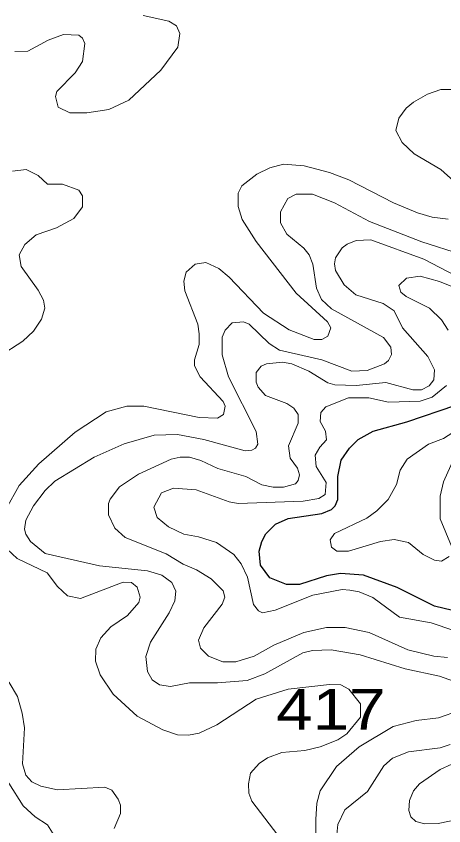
# Model space of a CAD drawing. Extents: x 577 to 602.9, y 7483.8 to 7511.6.
# Drawn here: x 593.158 to 593.996, y 7488.932 to 7490.519 of the extents above; entities that cross this region are included whole.
import ezdxf
from ezdxf.enums import TextEntityAlignment as Align

# ---------------------------------------------------------------- set-up
doc = ezdxf.new("R2010")
doc.units = 0
doc.header["$LTSCALE"] = 0.032
doc.layers.add('1', color=7, linetype='Continuous', lineweight=25)
doc.layers.add('2', color=7, linetype='Continuous', lineweight=13)
doc.layers.add('61', color=7, linetype='Continuous')

msp = doc.modelspace()

# ---------------------------------------------------------------- linework, layer by layer
at = {"layer": '1'}
msp.add_lwpolyline([(594.0297, 7489.35), (593.9781, 7489.3627), (593.9049, 7489.3993), (593.8389, 7489.4231), (593.7936, 7489.4263), (593.7665, 7489.4223), (593.7133, 7489.4048), (593.6878, 7489.4048), (593.6552, 7489.4184), (593.6369, 7489.443), (593.6345, 7489.4701), (593.6393, 7489.4891), (593.6473, 7489.5042), (593.6663, 7489.5233), (593.691, 7489.5345), (593.757, 7489.544), (593.7761, 7489.552), (593.7832, 7489.5591), (593.7888, 7489.5718), (593.7888, 7489.6164), (593.7952, 7489.649), (593.8111, 7489.672), (593.8286, 7489.6895), (593.858, 7489.7054), (593.924, 7489.7237), (594.0202, 7489.7563)], dxfattribs=at)
at = {"layer": '2'}
for points in [[(593.4071, 7490.5205), (593.4572, 7490.5093), (593.4723, 7490.4998), (593.4787, 7490.4847), (593.4747, 7490.4585), (593.4413, 7490.4131), (593.3785, 7490.3543), (593.3395, 7490.336), (593.2966, 7490.3296), (593.2632, 7490.3296), (593.2401, 7490.3408), (593.2346, 7490.3614), (593.2377, 7490.371), (593.2735, 7490.4076), (593.2878, 7490.4298), (593.2926, 7490.4656), (593.2878, 7490.476), (593.2807, 7490.4815), (593.2505, 7490.4831), (593.2203, 7490.472), (593.1805, 7490.4505), (593.1551, 7490.4497)], [(594.0162, 7490.1953), (593.9908, 7490.2183), (593.9383, 7490.2493), (593.9144, 7490.2716), (593.9025, 7490.2947), (593.9081, 7490.3193), (593.9224, 7490.3384), (593.9367, 7490.3503), (593.9645, 7490.3662), (593.9908, 7490.375), (594.017, 7490.375)], [(593.1384, 7489.5535), (593.1638, 7489.5989), (593.202, 7489.6418), (593.2735, 7489.7038), (593.334, 7489.7436), (593.3745, 7489.7547), (593.4079, 7489.7547), (593.5169, 7489.7325), (593.5526, 7489.7309), (593.5646, 7489.738), (593.5677, 7489.7547), (593.5638, 7489.7635), (593.5184, 7489.812), (593.5073, 7489.8334), (593.5073, 7489.8454), (593.5169, 7489.8756), (593.5169, 7489.8963), (593.5137, 7489.9154), (593.4882, 7489.9806), (593.4866, 7489.9996), (593.4914, 7490.0171), (593.5089, 7490.033), (593.5296, 7490.0362), (593.555, 7490.0243), (593.5757, 7490.0076), (593.6425, 7489.9368), (593.6934, 7489.9042), (593.7419, 7489.8851), (593.757, 7489.8851), (593.7689, 7489.8915), (593.7745, 7489.9082), (593.7681, 7489.9201), (593.7069, 7489.9758), (593.6282, 7490.0776), (593.6011, 7490.1205), (593.5932, 7490.146), (593.5932, 7490.1722), (593.6003, 7490.1865), (593.6298, 7490.2096), (593.6552, 7490.2215), (593.6823, 7490.2287), (593.7228, 7490.2255), (593.7721, 7490.2127), (593.8103, 7490.1984), (593.8977, 7490.1531), (593.9447, 7490.1332), (593.9733, 7490.1253), (594.0051, 7490.1213)], [(593.1503, 7490.2151), (593.1773, 7490.2183), (593.2012, 7490.2064), (593.2195, 7490.1897), (593.2489, 7490.1897), (593.2807, 7490.1778), (593.2878, 7490.1666), (593.2878, 7490.1452), (593.2711, 7490.1221), (593.237, 7490.1038), (593.1972, 7490.0903), (593.1749, 7490.0712), (593.1638, 7490.0513), (593.1678, 7490.0283), (593.2012, 7489.9821), (593.2115, 7489.9623), (593.2139, 7489.9464), (593.2075, 7489.9249), (593.1916, 7489.9018), (593.171, 7489.882), (593.124, 7489.8517)], [(594.0154, 7489.2156), (593.9876, 7489.2251), (593.9208, 7489.2395), (593.8325, 7489.2673), (593.7753, 7489.2768), (593.7387, 7489.276), (593.7196, 7489.2713), (593.6457, 7489.2299), (593.6107, 7489.2172), (593.5526, 7489.2124), (593.4978, 7489.2124), (593.4604, 7489.2053), (593.4389, 7489.2084), (593.4246, 7489.218), (593.4151, 7489.2347), (593.4119, 7489.2641), (593.4214, 7489.2919), (593.458, 7489.3492), (593.4691, 7489.373), (593.4707, 7489.3921), (593.4628, 7489.4088), (593.4437, 7489.4231), (593.4151, 7489.4319), (593.3212, 7489.4414), (593.2147, 7489.4661), (593.1861, 7489.4891), (593.1765, 7489.5035), (593.1741, 7489.5138), (593.1765, 7489.5313), (593.1916, 7489.5591), (593.2147, 7489.5893), (593.2338, 7489.6076), (593.3109, 7489.6545), (593.3697, 7489.6808), (593.4286, 7489.6975), (593.4739, 7489.6991), (593.5256, 7489.6895), (593.6067, 7489.6673), (593.6202, 7489.6681), (593.6274, 7489.672), (593.6314, 7489.68), (593.6282, 7489.7046), (593.5741, 7489.812), (593.5614, 7489.8549), (593.5614, 7489.8899), (593.5677, 7489.9034), (593.5813, 7489.9177), (593.6035, 7489.9201), (593.6147, 7489.9154), (593.6536, 7489.8772), (593.6743, 7489.8645), (593.757, 7489.8454), (593.8158, 7489.8231), (593.8461, 7489.8247), (593.8803, 7489.8374), (593.8882, 7489.8438), (593.8938, 7489.8557), (593.8922, 7489.87), (593.8779, 7489.8891), (593.7761, 7489.9456), (593.7562, 7489.9639), (593.7467, 7489.9861), (593.7395, 7490.033), (593.7323, 7490.0513), (593.722, 7490.064), (593.6886, 7490.0919), (593.6759, 7490.1141), (593.6759, 7490.1356), (593.6902, 7490.1619), (593.7069, 7490.1698), (593.7387, 7490.1698), (593.7817, 7490.1531), (593.8508, 7490.1165), (593.9534, 7490.0768), (594.0313, 7490.0521)], [(594.0337, 7490.0028), (593.9574, 7490.0426), (593.8532, 7490.0807), (593.8246, 7490.0792), (593.8071, 7490.072), (593.7968, 7490.0648), (593.784, 7490.045), (593.7817, 7490.0338), (593.784, 7490.0203), (593.8007, 7489.9925), (593.8238, 7489.9726), (593.8771, 7489.9559), (593.8993, 7489.9416), (593.9152, 7489.9082), (593.9653, 7489.8517)], [(594.0329, 7489.9806), (593.9876, 7489.9988), (593.9502, 7490.0092), (593.9232, 7490.0052), (593.9081, 7489.9909), (593.9121, 7489.9782), (593.9224, 7489.9694), (593.9685, 7489.9464), (593.9916, 7489.9241), (594.0051, 7489.9034)], [(593.9653, 7489.8517), (593.9781, 7489.8255), (593.9765, 7489.8064), (593.9677, 7489.7945), (593.9526, 7489.7865), (593.9359, 7489.7865), (593.8826, 7489.8008), (593.8246, 7489.7953), (593.7824, 7489.7961), (593.7689, 7489.8001), (593.7316, 7489.8231), (593.6982, 7489.8374), (593.6799, 7489.8406), (593.6489, 7489.8374), (593.6385, 7489.8327), (593.6282, 7489.8207), (593.6282, 7489.8016), (593.6322, 7489.7921), (593.6465, 7489.7754), (593.6886, 7489.7595), (593.7021, 7489.7508), (593.7109, 7489.738), (593.7109, 7489.7213), (593.6918, 7489.6768), (593.695, 7489.6529), (593.7093, 7489.6331), (593.7133, 7489.6203), (593.7109, 7489.6092), (593.7053, 7489.6021), (593.6823, 7489.5957), (593.6616, 7489.5957), (593.6393, 7489.6005), (593.6083, 7489.6164), (593.5534, 7489.6323), (593.52, 7489.6482), (593.4978, 7489.6545), (593.4795, 7489.6545), (593.462, 7489.6506), (593.3976, 7489.6211), (593.3602, 7489.5965), (593.3419, 7489.5726), (593.3387, 7489.5639), (593.3387, 7489.5416), (593.3515, 7489.5154), (593.3713, 7489.4971), (593.4517, 7489.4653), (593.485, 7489.4446), (593.5113, 7489.4335), (593.5399, 7489.416), (593.5638, 7489.3929), (593.567, 7489.3802), (593.5614, 7489.3667), (593.5256, 7489.3198), (593.5153, 7489.2959), (593.5192, 7489.28), (593.5351, 7489.2649), (593.563, 7489.2538), (593.5884, 7489.2538), (593.6242, 7489.2649), (593.6632, 7489.2864), (593.722, 7489.311), (593.7665, 7489.3206), (593.8031, 7489.3206), (593.85, 7489.311), (593.9256, 7489.2768), (593.9765, 7489.2649), (594.0035, 7489.2617)], [(594.0019, 7489.7953), (593.9733, 7489.7722), (593.9502, 7489.7643), (593.8882, 7489.7627), (593.8492, 7489.7706), (593.8095, 7489.7706), (593.765, 7489.7531), (593.7554, 7489.742), (593.7538, 7489.7245), (593.7642, 7489.7054), (593.7665, 7489.6887), (593.753, 7489.6744), (593.7443, 7489.6585), (593.7459, 7489.6362), (593.7657, 7489.6052), (593.7634, 7489.5814), (593.7514, 7489.5734), (593.7204, 7489.5687), (593.5932, 7489.5639), (593.5757, 7489.5671), (593.5105, 7489.5909), (593.466, 7489.5941), (593.4429, 7489.5846), (593.4278, 7489.5567), (593.4342, 7489.5361), (593.4564, 7489.5178), (593.4866, 7489.5035), (593.5153, 7489.4987), (593.5503, 7489.4875), (593.5844, 7489.4637), (593.5988, 7489.4454), (593.6115, 7489.4192), (593.6234, 7489.3659), (593.633, 7489.3532), (593.6409, 7489.3492), (593.6656, 7489.3548), (593.7395, 7489.3842), (593.7968, 7489.3953), (593.8119, 7489.3937), (593.8302, 7489.3905), (593.8572, 7489.3794), (593.9097, 7489.3412), (593.9717, 7489.3301), (594.0162, 7489.315)], [(594.021, 7489.7078), (593.9956, 7489.6911), (593.9661, 7489.68), (593.9248, 7489.6506), (593.9105, 7489.6291), (593.9033, 7489.6013), (593.8874, 7489.5718), (593.8651, 7489.5496), (593.8453, 7489.5353), (593.7817, 7489.505), (593.7737, 7489.4923), (593.7761, 7489.478), (593.7864, 7489.4701), (593.8095, 7489.4701), (593.8723, 7489.4891), (593.8993, 7489.4931), (593.9272, 7489.4875), (593.9558, 7489.4637), (593.9781, 7489.4526), (593.9916, 7489.451), (594.0067, 7489.4597)], [(594.0115, 7489.4804), (593.9892, 7489.5337), (593.9892, 7489.5782), (593.9956, 7489.606), (594.0162, 7489.6514)], [(593.4453, 7489.1202), (593.3952, 7489.1472), (593.3483, 7489.1902), (593.3228, 7489.2283), (593.3133, 7489.2546), (593.3141, 7489.2784), (593.3236, 7489.3007), (593.3435, 7489.3222), (593.3761, 7489.3444), (593.3984, 7489.3699), (593.4008, 7489.3802), (593.3952, 7489.4001), (593.3841, 7489.4088), (593.3674, 7489.4096), (593.2839, 7489.3778), (593.2584, 7489.3826), (593.2385, 7489.4009), (593.2187, 7489.4279), (593.1598, 7489.4557), (593.1399, 7489.474)], [(593.0294, 7489.2824), (593.0405, 7489.2713), (593.1169, 7489.2363), (593.1439, 7489.2132), (593.1606, 7489.1854), (593.1694, 7489.1528), (593.1741, 7489.1242), (593.1702, 7489.0534), (593.1765, 7489.0311), (593.1884, 7489.0184), (593.2059, 7489.0096), (593.2385, 7489.0025), (593.3316, 7489.0081), (593.3451, 7489.0017), (593.3578, 7488.9842), (593.3626, 7488.9723), (593.3626, 7488.9564), (593.3499, 7488.9269)], [(593.7117, 7488.8609), (593.6202, 7488.9802), (593.6139, 7488.9961), (593.6131, 7489.0144), (593.617, 7489.0351), (593.6341, 7489.0545), (593.6508, 7489.0655), (593.6789, 7489.076), (593.7241, 7489.08), (593.7542, 7489.0866), (593.7888, 7489.1003), (593.8063, 7489.1122), (593.8333, 7489.1448), (593.8333, 7489.1711), (593.8103, 7489.1997), (593.7944, 7489.2084), (593.7721, 7489.2092), (593.691, 7489.1997), (593.6282, 7489.1806), (593.551, 7489.1297), (593.5169, 7489.1138), (593.4954, 7489.1098), (593.4739, 7489.1106), (593.4453, 7489.1202)], [(593.9423, 7489.1385), (593.986, 7489.144), (594.0274, 7489.1583)], [(594.0202, 7488.8538), (593.9653, 7488.8244), (593.9288, 7488.7973), (593.9025, 7488.7703), (593.8667, 7488.721), (593.85, 7488.7146), (593.8357, 7488.7186), (593.8238, 7488.7361), (593.8174, 7488.7775), (593.8071, 7488.8061), (593.792, 7488.8283), (593.7618, 7488.8594), (593.7514, 7488.8808), (593.7451, 7488.9142), (593.7451, 7488.9444), (593.7475, 7488.9762), (593.7538, 7489.0009), (593.7856, 7489.0486), (593.8302, 7489.0868), (593.897, 7489.1265), (593.9423, 7489.1385)], [(594.1037, 7489.0947), (593.9892, 7489.0422), (593.9486, 7489.0144), (593.9367, 7489.0009), (593.9288, 7488.9818), (593.928, 7488.9619), (593.9319, 7488.95), (593.9415, 7488.9405)], [(594.0091, 7489.0915), (593.9892, 7489.0852), (593.9272, 7489.0772), (593.8954, 7489.0645), (593.8787, 7489.0494), (593.8469, 7488.9993), (593.8023, 7488.9635), (593.7888, 7488.9349), (593.7856, 7488.9087), (593.7888, 7488.8808), (593.7983, 7488.8586), (593.8294, 7488.822), (593.8476, 7488.8069), (593.8604, 7488.8021), (593.8771, 7488.8021), (593.9025, 7488.8093), (593.9232, 7488.8228), (593.9606, 7488.8562), (593.9963, 7488.88), (594.0194, 7488.8928)], [(593.2322, 7488.9134), (593.2195, 7488.9341), (593.1948, 7488.95), (593.1718, 7488.9715), (593.1431, 7489.016)], [(593.9415, 7488.9405), (593.959, 7488.9357), (593.9852, 7488.9365), (594.0488, 7488.95)]]:
    msp.add_lwpolyline(points, dxfattribs=at)

# ---------------------------------------------------------------- texts
at = {"layer": '61', "width": 1.2}
msp.add_text('417', height=0.08, dxfattribs=at).set_placement((593.7749, 7489.1203), align=Align.CENTER)

doc.saveas('drawing.dxf')
